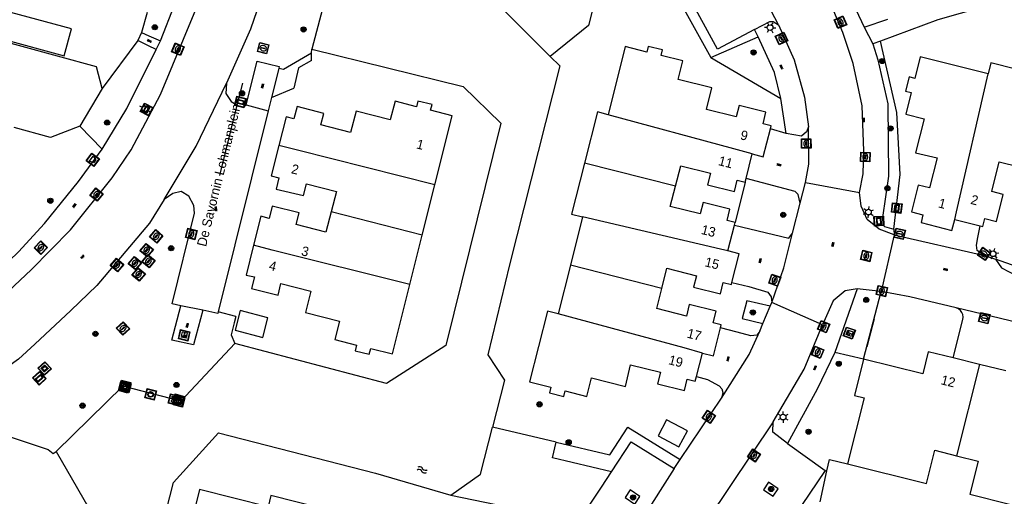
# Model space of a CAD drawing. Header units: metres. Extents: x 93870 to 95789, y 463036 to 464040.
# Tile 322 of 344: x 95500 to 95604, y 463429 to 463479. Entities that reach past the tile are written whole.
import ezdxf
from ezdxf.enums import TextEntityAlignment as Align

# ---------------------------------------------------------------- set-up
doc = ezdxf.new("R2010")
doc.units = ezdxf.units.M
doc.header["$LTSCALE"] = 25.4
for name, color, linetype in [('B_BEBOUWINGSGRENS_0', 1, 'Continuous'), ('B_LUIFEL_1', 200, 'Continuous'), ('B_TUSSENMUUR_0', 7, 'Continuous'), ('G_GRENS_ALGEMEEN_0', 7, 'Continuous'), ('Q_AFVALBAK_0', 7, 'Continuous'), ('Q_BOLDER_0', 7, 'Continuous'), ('Q_BOLDER_1', 7, 'Continuous'), ('Q_BOOM_0', 3, 'Continuous'), ('Q_BRANDKRAAN_0', 5, 'Continuous'), ('Q_DAMWAND_0', 6, 'Continuous'), ('Q_ELEKTRAKAST_0', 7, 'Continuous'), ('Q_INFORMATIEBORD_0', 7, 'Continuous'), ('Q_INSPECTIE_OF_RIOOLPUT_0', 253, 'Continuous'), ('Q_KOLK_0', 254, 'Continuous'), ('Q_KUNSTOBJECT_0', 7, 'Continuous'), ('Q_LICHTMAST_0', 2, 'Continuous'), ('Q_MEERRING_1', 7, 'Continuous'), ('Q_STRAATNAAMBORD_0', 7, 'Continuous'), ('Q_WATERLEIDINGPUT_0', 5, 'Continuous'), ('S_GBKN_SYMBOOL_GV_GROOT_0', 7, 'Continuous'), ('S_GBKN_SYMBOOL_OV_GROOT_0', 7, 'Continuous'), ('S_GBKN_SYMBOOL_WATER_0', 7, 'Continuous'), ('T_CULTUURGRENS_0', 76, 'Continuous'), ('T_HAAG_0', 87, 'Continuous'), ('T_HEK_0', 57, 'Continuous'), ('T_MUUR_30CM_LIJN_0', 10, 'Continuous'), ('T_WALBESCHERMING_0', 45, 'Continuous'), ('V_WEGGRENS_0', 7, 'Continuous'), ('Z_GBKN_HUISNUMMER_0', 252, 'Continuous'), ('Z_STRAATNAAM_0', 252, 'Continuous')]:
    doc.layers.add(name, color=color, linetype=linetype)

# ---------------------------------------------------------------- blocks, each defined once
blk = doc.blocks.new('Q_AFVALBAK')
for points in [[(-0.5, 0.5), (0.5, 0.5), (0.5, -0.5), (-0.5, -0.5)], [(-0.34, 0.2), (0.33, 0.2), (0.19, -0.25), (-0.2, -0.25)]]:
    blk.add_lwpolyline(points, close=True)
blk.add_lwpolyline([(-0.44, 0.46), (0.44, 0.46, -0.414214), (0.46, 0.44), (0.46, -0.44, -0.414214), (0.44, -0.46), (-0.44, -0.46, -0.414214), (-0.46, -0.44), (-0.46, 0.44), (-0.46, 0.44), (-0.46, 0.45), (-0.46, 0.45), (-0.46, 0.45), (-0.46, 0.45), (-0.46, 0.45), (-0.46, 0.45), (-0.46, 0.46), (-0.46, 0.46), (-0.46, 0.46), (-0.45, 0.46), (-0.45, 0.46), (-0.45, 0.46), (-0.45, 0.46), (-0.45, 0.46), (-0.45, 0.46), (-0.44, 0.46), (-0.44, 0.46)], format="xyb")
blk = doc.blocks.new('Q_INFORMATIEBORD')
for points in [[(-0.5, 0.5), (0.5, 0.5), (0.5, -0.5), (-0.5, -0.5)], [(-0.37, 0.22), (0.36, 0.22), (0.36, -0.21), (-0.37, -0.21)]]:
    blk.add_lwpolyline(points, close=True)
for points in [[(-0.44, 0.46), (0.44, 0.46, -0.414214), (0.46, 0.44), (0.46, -0.44, -0.414214), (0.44, -0.46), (-0.44, -0.46, -0.414214), (-0.46, -0.44), (-0.46, 0.44), (-0.46, 0.44), (-0.46, 0.45), (-0.46, 0.45), (-0.46, 0.45), (-0.46, 0.45), (-0.46, 0.45), (-0.46, 0.45), (-0.46, 0.46), (-0.46, 0.46), (-0.46, 0.46), (-0.45, 0.46), (-0.45, 0.46), (-0.45, 0.46), (-0.45, 0.46), (-0.45, 0.46), (-0.45, 0.46), (-0.44, 0.46), (-0.44, 0.46)], [(-0.29, 0.16), (0.28, 0.16, -0.414214), (0.3, 0.14), (0.3, -0.13, -0.414214), (0.28, -0.16), (-0.29, -0.16, -0.414214), (-0.31, -0.13), (-0.31, 0.14), (-0.31, 0.14), (-0.31, 0.14), (-0.31, 0.14), (-0.31, 0.15), (-0.31, 0.15), (-0.31, 0.15), (-0.3, 0.15), (-0.3, 0.15), (-0.3, 0.15), (-0.3, 0.16), (-0.3, 0.16), (-0.3, 0.16), (-0.3, 0.16), (-0.29, 0.16), (-0.29, 0.16), (-0.29, 0.16), (-0.29, 0.16), (-0.29, 0.16)]]:
    blk.add_lwpolyline(points, format="xyb")
blk = doc.blocks.new('Q_STRAATNAAMBORD')
for points in [[(-0.5, 0.5), (0.5, 0.5), (0.5, -0.5), (-0.5, -0.5)], [(-0.37, 0.22), (0.36, 0.22), (0.36, -0.21), (-0.37, -0.21)]]:
    blk.add_lwpolyline(points, close=True)
for points in [[(-0.44, 0.46), (0.44, 0.46, -0.414214), (0.46, 0.44), (0.46, -0.44, -0.414214), (0.44, -0.46), (-0.44, -0.46, -0.414214), (-0.46, -0.44), (-0.46, 0.44), (-0.46, 0.44), (-0.46, 0.45), (-0.46, 0.45), (-0.46, 0.45), (-0.46, 0.45), (-0.46, 0.45), (-0.46, 0.45), (-0.46, 0.46), (-0.46, 0.46), (-0.46, 0.46), (-0.45, 0.46), (-0.45, 0.46), (-0.45, 0.46), (-0.45, 0.46), (-0.45, 0.46), (-0.45, 0.46), (-0.44, 0.46), (-0.44, 0.46)], [(-0.29, 0.16), (0.28, 0.16, -0.414214), (0.3, 0.14), (0.3, -0.13, -0.414214), (0.28, -0.16), (-0.29, -0.16, -0.414214), (-0.31, -0.13), (-0.31, 0.14), (-0.31, 0.14), (-0.31, 0.14), (-0.31, 0.14), (-0.31, 0.15), (-0.31, 0.15), (-0.31, 0.15), (-0.3, 0.15), (-0.3, 0.15), (-0.3, 0.15), (-0.3, 0.16), (-0.3, 0.16), (-0.3, 0.16), (-0.3, 0.16), (-0.29, 0.16), (-0.29, 0.16), (-0.29, 0.16), (-0.29, 0.16), (-0.29, 0.16)]]:
    blk.add_lwpolyline(points, format="xyb")
blk = doc.blocks.new('Q_ELEKTRAKAST')
for points in [[(-0.5, 0.5), (0.5, 0.5), (0.5, -0.5), (-0.5, -0.5)], [(-0.26, 0.26), (0.25, 0.26), (0.25, 0.19), (-0.26, 0.19)], [(-0.26, 0.11), (0.25, 0.11), (0.25, -0.33), (-0.26, -0.33)]]:
    blk.add_lwpolyline(points, close=True)
blk.add_lwpolyline([(-0.44, 0.46), (0.44, 0.46, -0.414214), (0.46, 0.44), (0.46, -0.44, -0.414214), (0.44, -0.46), (-0.44, -0.46, -0.414214), (-0.46, -0.44), (-0.46, 0.44), (-0.46, 0.44), (-0.46, 0.45), (-0.46, 0.45), (-0.46, 0.45), (-0.46, 0.45), (-0.46, 0.45), (-0.46, 0.45), (-0.46, 0.46), (-0.46, 0.46), (-0.46, 0.46), (-0.45, 0.46), (-0.45, 0.46), (-0.45, 0.46), (-0.45, 0.46), (-0.45, 0.46), (-0.45, 0.46), (-0.44, 0.46), (-0.44, 0.46)], format="xyb")
blk.add_lwpolyline([(-0.18, 0, -1), (-0.18, -0.07, -1)], format="xyb", close=True)
blk.add_lwpolyline([(0.04, 0.09), (-0.06, -0.11), (0.04, -0.11), (-0.06, -0.31)])
blk = doc.blocks.new('Q_LICHTMAST')
for points in [[(-0.26, 0.15), (-0.52, 0.3)], [(0, 0.3), (0, 0.6)], [(0.26, 0.15), (0.52, 0.3)], [(-0.26, -0.15), (-0.52, -0.3)], [(0, -0.3), (0, -0.6)], [(0.26, -0.15), (0.52, -0.3)]]:
    blk.add_lwpolyline(points)
blk.add_circle((0, 0), 0.3)
blk = doc.blocks.new('Q_KOLK')
blk.add_lwpolyline([(-0.5, 0.5), (0.5, 0.5), (0.5, -0.5), (-0.5, -0.5)], close=True)
for points in [[(-0.44, 0.46), (0.44, 0.46, -0.414214), (0.46, 0.44), (0.46, -0.44, -0.414214), (0.44, -0.46), (-0.44, -0.46, -0.414214), (-0.46, -0.44), (-0.46, 0.44, -0.414214), (-0.44, 0.46)], [(-0.34, 0.1, 0.380426), (-0.28, -0.18)], [(-0.01, 0.27, 0.240218), (-0.34, 0.1)], [(-0.19, 0.04, 0.853344), (-0.19, -0.03)], [(0.33, 0.11, 0.240191), (-0.01, 0.27)], [(0.18, -0.03, 0.849746), (0.18, 0.04)], [(0.27, -0.18, 0.380426), (0.33, 0.11)], [(-0.28, -0.18, 0.148452), (0.01, -0.26)], [(0.01, -0.26, 0.131742), (0.27, -0.18)]]:
    blk.add_lwpolyline(points, format="xyb")
for points in [[(-0.19, 0.04), (0.18, 0.04)], [(0.18, -0.03), (-0.19, -0.03)]]:
    blk.add_lwpolyline(points)
blk = doc.blocks.new('Q_INSPECTIE_OF_RIOOLPUT')
blk.add_lwpolyline([(-0.5, 0.5), (0.5, 0.5), (0.5, -0.5), (-0.5, -0.5)], close=True)
for points in [[(-0.44, 0.46), (0.44, 0.46, -0.414214), (0.46, 0.44), (0.46, -0.44, -0.414214), (0.44, -0.46), (-0.44, -0.46, -0.414214), (-0.46, -0.44), (-0.46, 0.44), (-0.46, 0.44), (-0.46, 0.45), (-0.46, 0.45), (-0.46, 0.45), (-0.46, 0.45), (-0.46, 0.45), (-0.46, 0.45), (-0.46, 0.46), (-0.46, 0.46), (-0.46, 0.46), (-0.45, 0.46), (-0.45, 0.46), (-0.45, 0.46), (-0.45, 0.46), (-0.45, 0.46), (-0.45, 0.46), (-0.44, 0.46), (-0.44, 0.46)], [(-0.34, 0.1, 0.380426), (-0.28, -0.18)], [(-0.01, 0.27, 0.240218), (-0.34, 0.1)], [(-0.19, 0.04, 0.853344), (-0.19, -0.03)], [(0.33, 0.11, 0.240191), (-0.01, 0.27)], [(0.18, -0.03, 0.849746), (0.18, 0.04)], [(0.27, -0.18, 0.380426), (0.33, 0.11)], [(-0.28, -0.18, 0.148452), (0.01, -0.26)], [(0.01, -0.26, 0.131742), (0.27, -0.18)]]:
    blk.add_lwpolyline(points, format="xyb")
for points in [[(-0.19, 0.04), (0.18, 0.04)], [(0.18, -0.03), (-0.19, -0.03)]]:
    blk.add_lwpolyline(points)
blk = doc.blocks.new('Q_WATERLEIDINGPUT')
blk.add_lwpolyline([(-0.5, 0.5), (0.5, 0.5), (0.5, -0.5), (-0.5, -0.5)], close=True)
for points in [[(-0.44, 0.46), (0.44, 0.46, -0.414214), (0.46, 0.44), (0.46, -0.44, -0.414214), (0.44, -0.46), (-0.44, -0.46, -0.414214), (-0.46, -0.44), (-0.46, 0.44), (-0.46, 0.44), (-0.46, 0.45), (-0.46, 0.45), (-0.46, 0.45), (-0.46, 0.45), (-0.46, 0.45), (-0.46, 0.45), (-0.46, 0.46), (-0.46, 0.46), (-0.46, 0.46), (-0.45, 0.46), (-0.45, 0.46), (-0.45, 0.46), (-0.45, 0.46), (-0.45, 0.46), (-0.45, 0.46), (-0.44, 0.46), (-0.44, 0.46)], [(-0.34, 0.1, 0.380426), (-0.28, -0.18)], [(-0.01, 0.27, 0.240218), (-0.34, 0.1)], [(-0.19, 0.04, 0.853344), (-0.19, -0.03)], [(0.33, 0.11, 0.240191), (-0.01, 0.27)], [(0.18, -0.03, 0.849746), (0.18, 0.04)], [(0.27, -0.18, 0.380426), (0.33, 0.11)], [(-0.28, -0.18, 0.148452), (0.01, -0.26)], [(0.01, -0.26, 0.131742), (0.27, -0.18)]]:
    blk.add_lwpolyline(points, format="xyb")
for points in [[(-0.19, 0.04), (0.18, 0.04)], [(0.18, -0.03), (-0.19, -0.03)]]:
    blk.add_lwpolyline(points)
blk = doc.blocks.new('Q_BRANDKRAAN')
blk.add_lwpolyline([(-0.5, 0.5), (0.5, 0.5), (0.5, -0.5), (-0.5, -0.5)], close=True)
for points in [[(-0.44, 0.46), (0.44, 0.46, -0.414214), (0.46, 0.44), (0.46, -0.44, -0.414214), (0.44, -0.46), (-0.44, -0.46, -0.414214), (-0.46, -0.44), (-0.46, 0.44), (-0.46, 0.44), (-0.46, 0.45), (-0.46, 0.45), (-0.46, 0.45), (-0.46, 0.45), (-0.46, 0.45), (-0.46, 0.45), (-0.46, 0.46), (-0.46, 0.46), (-0.46, 0.46), (-0.45, 0.46), (-0.45, 0.46), (-0.45, 0.46), (-0.45, 0.46), (-0.45, 0.46), (-0.45, 0.46), (-0.44, 0.46), (-0.44, 0.46)], [(-0.34, 0.1, 0.380426), (-0.28, -0.18)], [(-0.01, 0.27, 0.240218), (-0.34, 0.1)], [(-0.19, 0.04, 0.853344), (-0.19, -0.03)], [(0.33, 0.11, 0.240191), (-0.01, 0.27)], [(0.18, -0.03, 0.849746), (0.18, 0.04)], [(0.27, -0.18, 0.380426), (0.33, 0.11)], [(-0.28, -0.18, 0.148452), (0.01, -0.26)], [(0.01, -0.26, 0.131742), (0.27, -0.18)]]:
    blk.add_lwpolyline(points, format="xyb")
for points in [[(-0.19, 0.04), (0.18, 0.04)], [(0.18, -0.03), (-0.19, -0.03)]]:
    blk.add_lwpolyline(points)
blk = doc.blocks.new('Q_MEERRING')
blk.add_lwpolyline([(-0.5, 0.5), (0.5, 0.5), (0.5, -0.5), (-0.5, -0.5)], close=True)
blk.add_lwpolyline([(-0.44, 0.46), (0.44, 0.46, -0.414214), (0.46, 0.44), (0.46, -0.44, -0.414214), (0.44, -0.46), (-0.44, -0.46, -0.414214), (-0.46, -0.44), (-0.46, 0.44), (-0.46, 0.44), (-0.46, 0.45), (-0.46, 0.45), (-0.46, 0.45), (-0.46, 0.45), (-0.46, 0.45), (-0.46, 0.45), (-0.46, 0.46), (-0.46, 0.46), (-0.46, 0.46), (-0.45, 0.46), (-0.45, 0.46), (-0.45, 0.46), (-0.45, 0.46), (-0.45, 0.46), (-0.45, 0.46), (-0.44, 0.46), (-0.44, 0.46)], format="xyb")
for radius in [0.3, 0.3, 0.25, 0.25]:
    blk.add_circle((0, 0), radius)
blk = doc.blocks.new('Q_KUNSTOBJECT')
for points in [[(-0.5, 0.5), (0.5, 0.5), (0.5, -0.5), (-0.5, -0.5)], [(-0.18, 0.18), (0.18, 0.18), (0.18, -0.18), (-0.18, -0.18)]]:
    blk.add_lwpolyline(points, close=True)
for points in [[(-0.44, 0.46), (0.44, 0.46, -0.414214), (0.46, 0.44), (0.46, -0.44, -0.414214), (0.44, -0.46), (-0.44, -0.46, -0.414214), (-0.46, -0.44), (-0.46, 0.44), (-0.46, 0.44), (-0.46, 0.45), (-0.46, 0.45), (-0.46, 0.45), (-0.46, 0.45), (-0.46, 0.45), (-0.46, 0.45), (-0.46, 0.46), (-0.46, 0.46), (-0.46, 0.46), (-0.45, 0.46), (-0.45, 0.46), (-0.45, 0.46), (-0.45, 0.46), (-0.45, 0.46), (-0.45, 0.46), (-0.44, 0.46), (-0.44, 0.46)], [(-0.24, 0.27), (0.24, 0.27, -0.414214), (0.26, 0.25), (0.26, -0.24, -0.414214), (0.24, -0.26), (-0.24, -0.26, -0.414214), (-0.27, -0.24), (-0.27, 0.25, -0.414214), (-0.24, 0.27)]]:
    blk.add_lwpolyline(points, format="xyb")
blk = doc.blocks.new('Q_BOLDER')
for points in [[(-0.5, 0.5), (0.5, 0.5), (0.5, -0.5), (-0.5, -0.5)], [(-0.27, -0.2), (0.27, -0.2), (0.27, -0.3), (-0.27, -0.3)]]:
    blk.add_lwpolyline(points, close=True)
for points in [[(-0.44, 0.46), (0.44, 0.46, -0.414214), (0.46, 0.44), (0.46, -0.44, -0.414214), (0.44, -0.46), (-0.44, -0.46, -0.414214), (-0.46, -0.44), (-0.46, 0.44), (-0.46, 0.44), (-0.46, 0.45), (-0.46, 0.45), (-0.46, 0.45), (-0.46, 0.45), (-0.46, 0.45), (-0.46, 0.45), (-0.46, 0.46), (-0.46, 0.46), (-0.46, 0.46), (-0.45, 0.46), (-0.45, 0.46), (-0.45, 0.46), (-0.45, 0.46), (-0.45, 0.46), (-0.45, 0.46), (-0.44, 0.46), (-0.44, 0.46)], [(-0.23, 0.27, 0.439965), (-0.26, 0.19)], [(-0.15, 0.29, 0.109301), (-0.23, 0.27)], [(0.22, 0.27, 0.148019), (0.13, 0.29)], [(0.25, 0.19, 0.326045), (0.22, 0.27)], [(-0.27, -0.16, 0.309814), (-0.17, -0.02)], [(0.16, -0.02, 0.22667), (0.27, -0.16)]]:
    blk.add_lwpolyline(points, format="xyb")
for points in [[(-0.17, 0.03), (-0.26, 0.19)], [(-0.17, -0.02), (-0.17, 0.03)], [(-0.15, 0.29), (0.13, 0.29)], [(0.16, 0.03), (0.25, 0.19)], [(0.16, -0.02), (0.16, 0.03)], [(-0.27, -0.16), (0.27, -0.16)]]:
    blk.add_lwpolyline(points)
blk = doc.blocks.new('Q_BOOM')
for radius in [0.27, 0.18, 0.09]:
    blk.add_circle((0, 0), radius)
blk = doc.blocks.new('S_GBKN_SYMBOOL_WATER')
for points in [[(-0.5, 0.15), (-0.44, 0.21), (-0.31, 0.27), (-0.19, 0.27), (-0.06, 0.21), (0, 0.15), (0.06, 0.09), (0.19, 0.02), (0.31, 0.02), (0.44, 0.09), (0.5, 0.15)], [(-0.5, -0.15), (-0.44, -0.09), (-0.31, -0.02), (-0.19, -0.02), (-0.06, -0.09), (0, -0.15), (0.06, -0.21), (0.19, -0.27), (0.31, -0.27), (0.44, -0.21), (0.5, -0.15)]]:
    blk.add_lwpolyline(points)
blk = doc.blocks.new('S_GBKN_SYMBOOL_OV_GROOT')
for points in [[(-0.21875, 0.0625), (0.21875, 0.0625)], [(-0.21875, 0), (0.21875, 0)], [(-0.1875, 0.0625), (-0.1875, 0)], [(-0.125, 0.09375), (-0.125, 0.0625)], [(-0.125, 0), (-0.125, -0.0625)], [(-0.0625, 0.0625), (-0.0625, 0)], [(0, 0.09375), (0, 0.0625)], [(0, 0), (0, -0.0625)], [(0.0625, 0.0625), (0.0625, 0)], [(0.125, 0.09375), (0.125, 0.0625)], [(0.125, 0), (0.125, -0.0625)], [(0.1875, 0.0625), (0.1875, 0)], [(-0.21875, -0.0625), (0.21875, -0.0625)], [(-0.1875, -0.0625), (-0.1875, -0.09375)], [(-0.0625, -0.0625), (-0.0625, -0.09375)], [(0.0625, -0.0625), (0.0625, -0.09375)], [(0.1875, -0.0625), (0.1875, -0.09375)]]:
    blk.add_lwpolyline(points)
blk = doc.blocks.new('S_GBKN_SYMBOOL_GV_GROOT')
for points in [[(-0.1875, 0.03125), (-0.09375, 0.09375)], [(-0.1875, -0.0625), (0.0625, 0.09375)], [(-0.1875, 0.09375), (0.125, -0.09375)], [(-0.1875, 0), (-0.03125, -0.09375)], [(-0.125, -0.09375), (0.1875, 0.09375)], [(-0.0625, 0.09375), (0.1875, -0.0625)], [(0.03125, -0.09375), (0.1875, 0)], [(0.09375, 0.09375), (0.1875, 0.03125)]]:
    blk.add_lwpolyline(points)

msp = doc.modelspace()

# ---------------------------------------------------------------- linework, layer by layer
at = {"layer": 'B_BEBOUWINGSGRENS_0'}
for p, q in [((95543.82, 463461.95), (95545.64, 463469.23)), ((95576.6, 463462.64), (95577.24, 463465.21)), ((95542.5, 463456.67), (95543.82, 463461.95)), ((95568.61, 463459.69), (95569.18, 463461.82)), ((95576.5, 463462.25), (95576.6, 463462.64)), ((95559.38, 463458.58), (95558.1, 463453.49)), ((95574.69, 463455.02), (95575.38, 463457.73)), ((95575.38, 463457.73), (95575.44, 463457.98)), ((95598.56, 463458.32), (95601.23, 463457.64)), ((95541.2, 463451.48), (95542.5, 463456.67)), ((95575.85, 463454.71), (95574.69, 463455.02)), ((95575.1, 463451.68), (95575.85, 463454.71)), ((95558.1, 463453.49), (95556.82, 463448.4)), ((95571.38, 463441.8), (95572, 463444.26)), ((95601.18, 463443.06), (95598.41, 463443.75)), ((95603.95, 463442.37), (95601.18, 463443.06))]:
    msp.add_line(p, q, dxfattribs=at)
for points in [[(95573, 463472.15), (95569.43, 463473.03), (95569.92, 463474.99), (95567.64, 463475.56), (95567.8, 463476.16), (95566.29, 463476.53), (95566.14, 463475.93), (95563.87, 463476.5), (95562.08, 463469.34)], [(95602.08, 463473.63), (95594.93, 463475.42), (95594.36, 463473.16), (95593.76, 463473.31), (95593.39, 463471.82), (95593.99, 463471.67), (95593.41, 463469.4), (95595.36, 463468.92)], [(95607.76, 463473.44), (95602.37, 463474.8), (95602.08, 463473.63)], [(95579.15, 463467.86), (95579.23, 463468.18), (95578.38, 463468.39), (95578.68, 463469.59), (95575.85, 463470.31), (95575.55, 463469.1), (95572.42, 463469.89), (95573, 463472.15)], [(95545.64, 463469.23), (95543.38, 463469.8), (95543.53, 463470.4), (95542.05, 463470.78), (95541.89, 463470.18), (95539.64, 463470.75), (95539.14, 463468.8), (95535.55, 463469.71), (95534.96, 463467.46), (95531.84, 463468.27), (95532.15, 463469.48), (95529.34, 463470.21), (95529, 463468.89), (95528.16, 463469.11), (95527.4, 463466.11)], [(95562.08, 463469.34), (95560.94, 463469.63), (95559.58, 463464.24)], [(95595.36, 463468.92), (95594.42, 463465.34), (95596.7, 463464.79), (95595.92, 463461.63), (95594.7, 463461.93), (95594.01, 463459.11), (95595.22, 463458.81), (95595.02, 463457.98), (95598.26, 463457.16), (95598.56, 463458.32)], [(95577.24, 463465.21), (95578.41, 463464.92), (95579.15, 463467.86)], [(95527.4, 463466.11), (95526.6, 463462.91), (95527.4, 463462.7), (95527.13, 463461.49), (95530, 463460.84), (95530.3, 463462.06), (95533.46, 463461.26), (95532.91, 463459.12)], [(95559.58, 463464.24), (95558.23, 463458.86), (95559.38, 463458.58)], [(95569.18, 463461.82), (95569.71, 463463.95), (95572.84, 463463.17), (95572.53, 463461.96), (95575.36, 463461.25), (95575.66, 463462.46), (95576.5, 463462.25)], [(95601.23, 463457.64), (95601.52, 463457.57), (95601.74, 463458.41), (95602.95, 463458.11), (95603.66, 463460.94), (95602.45, 463461.25), (95603.25, 463464.39), (95605.37, 463463.85)], [(95532.91, 463459.12), (95532.37, 463456.98), (95529.22, 463457.78), (95529.53, 463459), (95526.72, 463459.71), (95526.39, 463458.42), (95525.51, 463458.65), (95524.74, 463455.6)], [(95575.44, 463457.98), (95574.59, 463458.19), (95574.89, 463459.41), (95572.07, 463460.11), (95571.77, 463458.9), (95568.61, 463459.69)], [(95524.74, 463455.6), (95523.95, 463452.47), (95524.83, 463452.27), (95524.53, 463451.06), (95527.33, 463450.35), (95527.63, 463451.57), (95530.77, 463450.78), (95530.2, 463448.51), (95533.78, 463447.62), (95533.3, 463445.67), (95535.58, 463445.1), (95535.43, 463444.5), (95536.93, 463444.13), (95537.08, 463444.73), (95539.37, 463444.17), (95541.2, 463451.48)], [(95567.72, 463451.05), (95568.25, 463453.18), (95571.38, 463452.4), (95571.07, 463451.18), (95573.9, 463450.48), (95574.2, 463451.69), (95575.05, 463451.48), (95575.1, 463451.68)], [(95573.9, 463446.9), (95573.98, 463447.23), (95573.14, 463447.44), (95573.44, 463448.65), (95570.62, 463449.36), (95570.31, 463448.15), (95567.19, 463448.93), (95567.72, 463451.05)], [(95526.25, 463447.97), (95523.33, 463448.73), (95522.8, 463446.66), (95525.72, 463445.91), (95526.25, 463447.97)], [(95556.82, 463448.4), (95555.68, 463448.68), (95553.81, 463441.22), (95556.04, 463440.66), (95555.89, 463440.06), (95557.4, 463439.67), (95557.55, 463440.27), (95559.82, 463439.7), (95560.32, 463441.66), (95563.9, 463440.75), (95564.43, 463443.02)], [(95572, 463444.26), (95573.16, 463443.95), (95573.9, 463446.9)], [(95598.41, 463443.75), (95595.78, 463444.4), (95595.2, 463442.06), (95588.97, 463443.6)], [(95588.97, 463443.6), (95588.01, 463439.79), (95589.02, 463439.55), (95587.27, 463432.6)], [(95564.43, 463443.02), (95567.58, 463442.23), (95567.28, 463441.02), (95570.1, 463440.31), (95570.4, 463441.52), (95571.25, 463441.31), (95571.38, 463441.8)], [(95567.33, 463435.56), (95569.53, 463434.39), (95570.43, 463436.07), (95568.22, 463437.24), (95567.33, 463435.56)], [(95598.75, 463433.45), (95601.03, 463432.88), (95600.16, 463429.39), (95608.5, 463427.31), (95610.07, 463433.7), (95610.21, 463434.25), (95611.22, 463433.99), (95612.18, 463437.84)], [(95587.27, 463432.6), (95595.59, 463430.53), (95596.46, 463434.02), (95598.75, 463433.45)], [(95526.29, 463428.09), (95519.06, 463429.9), (95518.5, 463427.63), (95517.89, 463427.79), (95517.52, 463426.29), (95518.13, 463426.14), (95517.56, 463423.88), (95516.07, 463424.25), (95514.88, 463419.47), (95518.38, 463418.6), (95518.68, 463419.79), (95520.87, 463419.24), (95520.09, 463416.11), (95518.82, 463416.43), (95518.11, 463413.6), (95519.38, 463413.28), (95519.18, 463412.46), (95519.49, 463412.38), (95522.43, 463411.65), (95522.73, 463412.81)], [(95531.96, 463427.91), (95526.58, 463429.25), (95526.29, 463428.09)]]:
    msp.add_lwpolyline(points, dxfattribs=at)
at = {"layer": 'B_LUIFEL_1'}
msp.add_lwpolyline([(95499.18, 463480.11), (95498.4, 463477.27), (95504.82, 463475.52), (95505.59, 463478.36), (95499.18, 463480.11)], dxfattribs=at)
at = {"layer": 'B_TUSSENMUUR_0'}
for p, q in [((95569.18, 463461.82), (95559.58, 463464.24)), ((95542.5, 463456.67), (95532.91, 463459.12)), ((95567.72, 463451.05), (95558.1, 463453.49)), ((95601.18, 463443.06), (95598.75, 463433.45))]:
    msp.add_line(p, q, dxfattribs=at)
for points in [[(95598.56, 463458.32), (95598.74, 463459.1), (95602.08, 463473.63)], [(95577.24, 463465.21), (95575.31, 463465.74), (95562.08, 463469.34)], [(95543.82, 463461.95), (95529.37, 463465.61), (95527.4, 463466.11)], [(95574.69, 463455.02), (95573.91, 463455.2), (95559.38, 463458.58)], [(95541.2, 463451.48), (95526.72, 463455.1), (95524.74, 463455.6)], [(95572, 463444.26), (95570.07, 463444.79), (95556.82, 463448.4)]]:
    msp.add_lwpolyline(points, dxfattribs=at)
at = {"layer": 'G_GRENS_ALGEMEEN_0'}
for p, q in [((95513.56, 463480.11), (95512.93, 463477.99)), ((95512.93, 463477.99), (95512.56, 463477.13)), ((95512.56, 463477.13), (95508.81, 463472.09)), ((95530.86, 463475.82), (95530.87, 463476.22)), ((95530.84, 463475.06), (95530.86, 463475.82)), ((95572.89, 463475.36), (95580.26, 463471.03)), ((95526.63, 463471.14), (95528.97, 463472.14)), ((95580.82, 463467.36), (95579.15, 463467.86)), ((95576.5, 463462.25), (95575.44, 463457.98)), ((95588.97, 463443.6), (95590.83, 463450.72)), ((95522.89, 463448.12), (95521.03, 463448.6)), ((95556.61, 463434.88), (95549.91, 463436.46)), ((95503.63, 463433.67), (95503.96, 463433.89))]:
    msp.add_line(p, q, dxfattribs=at)
for points in [[(95512.93, 463477.99), (95513.73, 463477.64), (95514.95, 463477.1)], [(95514.5, 463476.19), (95513.69, 463476.58), (95512.56, 463477.13)], [(95592.16, 463457.29), (95592.8, 463463.05), (95592.47, 463469.56), (95590.75, 463477.09)], [(95582.3, 463460.04), (95582.08, 463460.95), (95581.77, 463461.27), (95576.6, 463462.64)], [(95575.38, 463457.73), (95581.08, 463456.36), (95581.49, 463456.87)], [(95601.68, 463454.52), (95600.93, 463455.05), (95600.85, 463455.6), (95601.01, 463456.4), (95601.23, 463457.64)], [(95575.1, 463451.68), (95576.87, 463451.26), (95578.9, 463450.66), (95579.25, 463450.17), (95579.3, 463449.59)], [(95579.13, 463449.18), (95576.66, 463449.74), (95576.19, 463447.9), (95578.37, 463447.36)], [(95598.41, 463443.75), (95599.43, 463447.78), (95599.46, 463448.04), (95599.43, 463448.3), (95599.32, 463448.54), (95599.16, 463448.75), (95598.95, 463448.9), (95598.7, 463449)], [(95578.03, 463446.56), (95577.74, 463446.15), (95577.11, 463446.08), (95575.67, 463446.45), (95573.9, 463446.9)], [(95571.38, 463441.8), (95572.52, 463441.48), (95573.76, 463440.79), (95574.05, 463440.48), (95574.16, 463440.09), (95574.01, 463439.51)]]:
    msp.add_lwpolyline(points, dxfattribs=at)
at = {"layer": 'Q_DAMWAND_0'}
for p, q in [((95533.15, 463484.79), (95530.87, 463476.22)), ((95508.81, 463472.09), (95506.47, 463468.13))]:
    msp.add_line(p, q, dxfattribs=at)
for points in [[(95506.47, 463468.13), (95503.38, 463466.94), (95499.55, 463467.99)], [(95522.77, 463445.26), (95517.08, 463439.19), (95510.98, 463440.76), (95503.96, 463433.89)], [(95545.5, 463429.3), (95548.65, 463431.52), (95549.91, 463436.46)]]:
    msp.add_lwpolyline(points, dxfattribs=at)
at = {"layer": 'T_CULTUURGRENS_0'}
for p, q in [((95587.33, 463482.13), (95589.01, 463478.54)), ((95508.8, 463465.7), (95506.47, 463468.13)), ((95588.97, 463443.6), (95585.94, 463444.31)), ((95584.91, 463431.89), (95585.11, 463431.87))]:
    msp.add_line(p, q, dxfattribs=at)
for points in [[(95530.86, 463475.82), (95527.91, 463474.09), (95527.39, 463474.21)], [(95602.85, 463454.12), (95603.49, 463453.24), (95605.1, 463452.39), (95606.66, 463452.23), (95607.79, 463452.75)], [(95605.6, 463453.23), (95605.14, 463453.34), (95602.85, 463454.12)]]:
    msp.add_lwpolyline(points, dxfattribs=at)
at = {"layer": 'T_HAAG_0'}
for p, q in [((95589.01, 463478.54), (95591.53, 463479.4)), ((95590.75, 463477.09), (95589.93, 463476.79))]:
    msp.add_line(p, q, dxfattribs=at)
for points in [[(95606.19, 463482.44), (95601.49, 463480.66), (95596.79, 463479.33), (95590.75, 463477.09)], [(95589.93, 463476.79), (95590.47, 463475.12), (95591.52, 463470.47), (95591.6, 463462.87), (95590.95, 463458.53), (95590.99, 463457.76), (95591.18, 463457.56), (95592.16, 463457.29)], [(95486.84, 463430.68), (95487.58, 463432.65), (95494.02, 463436.22), (95495.09, 463436.51), (95497.5, 463435.97), (95503.11, 463434.11), (95503.63, 463433.67)], [(95556.61, 463434.88), (95562.24, 463433.56), (95564.16, 463436.46), (95569.66, 463433.07)], [(95562.43, 463431.77), (95556.22, 463433.23), (95556.61, 463434.88)]]:
    msp.add_lwpolyline(points, dxfattribs=at)
at = {"layer": 'T_HEK_0'}
for p, q in [((95563.49, 463492.29), (95572.89, 463475.36)), ((95572.89, 463475.36), (95577.86, 463477.52)), ((95584.4, 463428.6), (95585.11, 463431.87)), ((95545.5, 463429.3), (95558.98, 463426.55))]:
    msp.add_line(p, q, dxfattribs=at)
for points in [[(95563.49, 463492.29), (95560.01, 463478.72), (95555.98, 463475.48)], [(95530.84, 463475.06), (95529.46, 463474.26), (95528.97, 463472.14)], [(95519.42, 463448.76), (95518.41, 463445.11), (95516.15, 463445.63), (95517.1, 463449.24)], [(95522.89, 463448.12), (95522.7, 463447.42), (95522.39, 463446.18), (95522.77, 463445.26)], [(95585.11, 463431.87), (95585.36, 463433.04), (95587.27, 463432.6)]]:
    msp.add_lwpolyline(points, dxfattribs=at)
at = {"layer": 'T_MUUR_30CM_LIJN_0'}
msp.add_line((95589.33, 463444.96), (95590.1, 463447.89), dxfattribs=at)
at = {"layer": 'T_WALBESCHERMING_0'}
for points in [[(95508.81, 463472.09), (95508.22, 463474.38), (95500, 463476.62), (95450.65, 463490.07)], [(95533.15, 463484.79), (95550.83, 463480.59), (95555.98, 463475.48)], [(95530.87, 463476.22), (95546.8, 463472.31), (95550.76, 463468.45)], [(95555.98, 463475.48), (95556.97, 463474.49), (95551.7, 463453.54), (95549.41, 463444.07), (95551.15, 463441.41), (95549.91, 463436.46)], [(95550.76, 463468.45), (95544.97, 463445.06), (95538.73, 463441.06), (95522.77, 463445.26)], [(95511.08, 463410.2), (95511.57, 463412.1), (95516.31, 463430.64), (95521.05, 463435.86), (95537.57, 463431.6), (95545.5, 463429.3)], [(95503.96, 463433.89), (95508.46, 463426.11), (95504.79, 463411.67), (95503.35, 463409.9)]]:
    msp.add_lwpolyline(points, dxfattribs=at)
at = {"layer": 'V_WEGGRENS_0'}
for p, q in [((95580.01, 463478.81), (95572.52, 463492.92)), ((95577.86, 463477.52), (95577.47, 463478.29)), ((95589.01, 463478.54), (95589.93, 463476.79)), ((95514.5, 463476.19), (95514.95, 463477.1)), ((95527.39, 463474.21), (95526.63, 463471.14)), ((95526.63, 463471.14), (95526.28, 463469.75)), ((95580.82, 463467.36), (95580.26, 463471.03)), ((95523.98, 463470.39), (95526.28, 463469.75)), ((95526.28, 463469.75), (95521.03, 463448.6)), ((95582.3, 463460.04), (95582.84, 463462.19)), ((95582.84, 463462.19), (95588.55, 463461.14)), ((95581.49, 463456.87), (95582.3, 463460.04)), ((95592.19, 463456.71), (95590.83, 463450.72)), ((95592.16, 463457.29), (95592.19, 463456.71)), ((95592.19, 463456.71), (95601.68, 463454.52)), ((95601.68, 463454.52), (95602.85, 463454.12)), ((95588.3, 463451), (95585.94, 463444.31)), ((95590.83, 463450.72), (95588.3, 463451)), ((95579.13, 463449.18), (95579.3, 463449.59)), ((95584.64, 463447.24), (95579.3, 463449.59)), ((95519.42, 463448.76), (95517.1, 463449.24)), ((95578.37, 463447.36), (95579.13, 463449.18)), ((95606.19, 463447.2), (95598.7, 463449)), ((95578.03, 463446.56), (95578.37, 463447.36)), ((95569.66, 463433.07), (95574.01, 463439.51)), ((95579.44, 463437.01), (95571.57, 463425.31)), ((95580.94, 463434.74), (95584.91, 463431.89)), ((95569.04, 463432.1), (95569.66, 463433.07)), ((95569.04, 463432.1), (95561.87, 463420.99))]:
    msp.add_line(p, q, dxfattribs=at)
for points in [[(95534.98, 463510.03), (95534.76, 463509.73), (95534.57, 463509.42), (95534.39, 463509.09), (95534.25, 463508.75), (95534.13, 463508.4), (95532.23, 463502.09), (95529.94, 463494.3), (95524.42, 463478.35), (95521.88, 463472.65)], [(95514.95, 463477.1), (95516.47, 463480.96), (95518.17, 463485.66), (95520.29, 463491.59), (95522.17, 463497.52)], [(95577.47, 463478.29), (95573.59, 463476.24), (95564.23, 463493.41), (95568.14, 463495.19)], [(95492.9, 463445.9), (95493.88, 463446.58), (95497.75, 463449.67), (95501.34, 463453), (95505.46, 463457.22), (95509.86, 463462.71), (95511.87, 463465.65), (95514.93, 463471.45), (95518.68, 463480.4), (95523.42, 463493.89)], [(95588.55, 463461.14), (95588.92, 463463.12), (95588.99, 463465.52), (95588.83, 463470.27), (95587.88, 463474.73), (95586.78, 463477.99), (95585.82, 463480.25)], [(95577.47, 463478.29), (95579.09, 463479.14), (95579.44, 463479.14), (95580.01, 463478.81)], [(95580.01, 463478.81), (95581.65, 463475.12), (95582.75, 463471.2), (95583.18, 463468.06)], [(95580.26, 463471.03), (95579.57, 463473.79), (95577.86, 463477.52)], [(95508.8, 463465.7), (95511.39, 463470), (95514.5, 463476.19)], [(95523.98, 463470.39), (95525.12, 463474.98), (95527.44, 463474.4), (95527.39, 463474.21)], [(95515.32, 463460.4), (95518.69, 463466.02), (95521.88, 463472.65)], [(95521.88, 463472.65), (95521.84, 463471.58), (95522.37, 463470.74), (95523.03, 463470.35)], [(95523.03, 463470.35), (95523.1, 463470.31), (95523.69, 463470.17), (95523.98, 463470.39)], [(95583.18, 463468.06), (95582.97, 463467.55), (95582.42, 463467.07), (95580.82, 463467.36)], [(95582.84, 463462.19), (95583.2, 463464.13), (95583.18, 463468.06)], [(95493.95, 463449.27), (95499.79, 463454.69), (95500, 463454.92), (95502.74, 463457.9), (95506.33, 463462.32), (95508.8, 463465.7)], [(95517.1, 463449.24), (95516.16, 463449.44), (95518.51, 463458.96), (95518.44, 463459.78), (95517.94, 463460.77), (95517.12, 463461.24), (95516.23, 463461.05), (95515.32, 463460.4)], [(95592.19, 463456.71), (95590.62, 463457.31), (95589.34, 463458.32), (95588.7, 463459.72), (95588.55, 463461.14)], [(95515.32, 463460.4), (95513.78, 463457.93), (95508.24, 463451.35), (95505.5, 463448.75), (95501.73, 463445.2), (95500, 463443.62), (95492.6, 463438.32), (95483.98, 463433.42)], [(95579.3, 463449.59), (95580.57, 463453.24), (95581.49, 463456.87)], [(95588.3, 463451), (95587.03, 463450.79), (95585.76, 463449.75), (95584.64, 463447.24)], [(95598.7, 463449), (95593.84, 463450.19), (95590.83, 463450.72)], [(95521.03, 463448.6), (95520.99, 463448.43), (95519.42, 463448.76)], [(95579.44, 463437.01), (95582.7, 463442.57), (95584.64, 463447.24)], [(95574.01, 463439.51), (95576.93, 463444.11), (95578.03, 463446.56)], [(95585.94, 463444.31), (95584.08, 463440.46), (95580.94, 463434.74)], [(95580.94, 463434.74), (95579.41, 463435.93), (95579.44, 463437.01)], [(95562.43, 463431.77), (95564.51, 463434.9), (95569.04, 463432.1)], [(95558.98, 463426.55), (95561.36, 463430.14), (95562.43, 463431.77)], [(95584.91, 463431.89), (95578.31, 463422.13), (95578.19, 463421.95)], [(95578.94, 463430.66), (95578.42, 463429.87), (95579.45, 463429.19), (95579.97, 463429.97), (95578.94, 463430.66)], [(95564.4, 463429.85), (95563.88, 463429.06), (95564.9, 463428.37), (95565.42, 463429.16), (95564.4, 463429.85)]]:
    msp.add_lwpolyline(points, dxfattribs=at)
at = {"layer": 'Z_STRAATNAAM_0'}
for p, q in [((95523.03, 463470.35), (95523.6, 463472.67)), ((95521.21, 463462.95), (95523.03, 463470.35))]:
    msp.add_line(p, q, dxfattribs=at)

# ---------------------------------------------------------------- block references
at = {"layer": 'Q_AFVALBAK_0', "rotation": 53.70271230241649}
msp.add_blockref('Q_AFVALBAK', (95507.82, 463464.6), dxfattribs=at)
at = {"layer": 'Q_BOLDER_0', "rotation": 165.5069711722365}
for p in [(95511.21, 463440.8), (95516.86, 463439.34)]:
    msp.add_blockref('Q_BOLDER', p, dxfattribs=at)
at = {"layer": 'Q_BOLDER_1', "rotation": 165.5069711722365}
for p in [(95511.26, 463440.67), (95516.37, 463439.35)]:
    msp.add_blockref('Q_BOLDER', p, dxfattribs=at)
at = {"layer": 'Q_BOOM_0'}
for p, rotation in [((95514.35, 463478.54), 156.1777911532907), ((95530.01, 463478.31), 75.10187738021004), ((95577.39, 463475.89), 114.649455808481), ((95590.92, 463474.98), 102.8696346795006), ((95523.53, 463471.59), 76.05190381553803), ((95509.33, 463468.51), 58.9815234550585), ((95591.81, 463467.9), 90.60309119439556), ((95591.47, 463461.6), 81.48214611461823), ((95503.35, 463460.28), 50.98369764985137), ((95580.51, 463458.8), 75.64948441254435), ((95516.07, 463455.29), 76.1338152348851), ((95589.25, 463449.85), 173.4680343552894), ((95577.31, 463448.53), 165.8334262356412), ((95508.1, 463446.28), 43.46747568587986), ((95586.35, 463443.13), 64.17239040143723), ((95516.63, 463440.9), 46.83412300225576), ((95506.74, 463438.72), 44.38527085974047), ((95554.85, 463438.86), 75.96375653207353), ((95583.18, 463435.98), 61.21921794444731), ((95557.92, 463434.86), 166.7617498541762), ((95579.23, 463429.95), 146.0911982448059), ((95564.7, 463429.06), 146.1038334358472)]:
    msp.add_blockref('Q_BOOM', p, dxfattribs=dict(at, rotation=rotation))
at = {"layer": 'Q_BRANDKRAAN_0', "rotation": 67.48989527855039}
msp.add_blockref('Q_BRANDKRAAN', (95584.14, 463444.34), dxfattribs=at)
at = {"layer": 'Q_ELEKTRAKAST_0'}
for p, rotation in [((95517.44, 463446.12), 167.04241990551), ((95587.47, 463446.36), 70.5877158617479)]:
    msp.add_blockref('Q_ELEKTRAKAST', p, dxfattribs=dict(at, rotation=rotation))
at = {"layer": 'Q_INFORMATIEBORD_0', "rotation": 42.43829375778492}
msp.add_blockref('Q_INFORMATIEBORD', (95502.19, 463441.6), dxfattribs=at)
at = {"layer": 'Q_INSPECTIE_OF_RIOOLPUT_0'}
for p, rotation in [((95525.76, 463476.34), 165.9637565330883), ((95589.25, 463454.47), 77.18210290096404), ((95511, 463446.84), 43.46747568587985)]:
    msp.add_blockref('Q_INSPECTIE_OF_RIOOLPUT', p, dxfattribs=dict(at, rotation=rotation))
at = {"layer": 'Q_KOLK_0'}
for p, rotation in [((95586.53, 463479.07), 113.0179825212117), ((95580.32, 463477.36), 114.0143325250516), ((95516.77, 463476.23), 67.24849702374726), ((95582.93, 463466.31), 90.29157905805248), ((95589.15, 463464.89), 88.3293467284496), ((95508.21, 463460.93), 51.28931870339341), ((95518.2, 463456.79), 76.1338152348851), ((95592.77, 463456.8), 167.0067058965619), ((95601.64, 463454.69), 144.7883981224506), ((95510.37, 463453.52), 49.90445572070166), ((95579.61, 463451.92), 70.81490380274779), ((95590.89, 463450.78), 77.18210290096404), ((95601.68, 463447.93), 166.5164317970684), ((95584.76, 463447.03), 67.4898952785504), ((95572.68, 463437.54), 56.00126719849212), ((95577.43, 463433.48), 56.06879289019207)]:
    msp.add_blockref('Q_KOLK', p, dxfattribs=dict(at, rotation=rotation))
at = {"layer": 'Q_KUNSTOBJECT_0', "rotation": 42.43829375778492}
msp.add_blockref('Q_KUNSTOBJECT', (95502.75, 463442.63), dxfattribs=at)
at = {"layer": 'Q_LICHTMAST_0'}
for p, rotation in [((95579.12, 463478.5), 27.75417010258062), ((95513.3, 463469.96), 62.18448918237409), ((95589.48, 463459.09), 114.5671713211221), ((95602.6, 463454.7), 161.0978176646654), ((95580.49, 463437.52), 59.60474721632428)]:
    msp.add_blockref('Q_LICHTMAST', p, dxfattribs=dict(at, rotation=rotation))
at = {"layer": 'Q_MEERRING_1', "rotation": 165.5069711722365}
for p in [(95511.13, 463440.66), (95513.91, 463439.91), (95516.91, 463439.17)]:
    msp.add_blockref('Q_MEERRING', p, dxfattribs=at)
at = {"layer": 'Q_STRAATNAAMBORD_0'}
for p, rotation in [((95523.35, 463470.68), 166.6512728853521), ((95513.48, 463469.89), 62.18448918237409), ((95592.46, 463459.51), 83.64453461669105), ((95590.58, 463458.15), 92.97373108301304)]:
    msp.add_blockref('Q_STRAATNAAMBORD', p, dxfattribs=dict(at, rotation=rotation))
at = {"layer": 'Q_WATERLEIDINGPUT_0'}
for p, rotation in [((95514.5, 463456.54), 49.90445572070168), ((95502.35, 463455.35), 45.6659604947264), ((95513.49, 463455.08), 49.90445572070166), ((95513.68, 463453.92), 49.90445572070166), ((95512.26, 463453.71), 49.90445572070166), ((95512.65, 463452.53), 49.90445572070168)]:
    msp.add_blockref('Q_WATERLEIDINGPUT', p, dxfattribs=dict(at, rotation=rotation))
at = {"layer": 'S_GBKN_SYMBOOL_GV_GROOT_0', "rotation": 45.6659604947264}
msp.add_blockref('S_GBKN_SYMBOOL_GV_GROOT', (95506.75, 463454.39), dxfattribs=at)
at = {"layer": 'S_GBKN_SYMBOOL_OV_GROOT_0'}
for p, rotation in [((95513.79, 463477.09), 156.1777911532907), ((95580.32, 463474.35), 114.649455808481), ((95525.71, 463472.37), 76.06040627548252), ((95589, 463468.8), 91.92923366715), ((95580.07, 463464.05), 166.0790396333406), ((95505.89, 463459.77), 51.28931870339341), ((95520.8, 463459.44), 94.87927378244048), ((95585.74, 463455.69), 75.78928984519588), ((95578.09, 463453.99), 76.09290116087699), ((95597.61, 463453.04), 167.0067058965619), ((95517.78, 463447.18), 74.52450378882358), ((95574.7, 463443.65), 75.96375653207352), ((95583.86, 463442.71), 67.4898952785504)]:
    msp.add_blockref('S_GBKN_SYMBOOL_OV_GROOT', p, dxfattribs=dict(at, rotation=rotation))
at = {"layer": 'S_GBKN_SYMBOOL_WATER_0', "rotation": 163.8011225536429}
msp.add_blockref('S_GBKN_SYMBOOL_WATER', (95542.49, 463431.95), dxfattribs=at)

# ---------------------------------------------------------------- texts
at = {"layer": 'Z_GBKN_HUISNUMMER_0', "linetype": 'Continuous'}
for s, rotation, p in [('9', 345.9, (95576.4, 463467.16)), ('1', 346, (95542.3, 463466.2)), ('11', 346, (95574.45, 463464.35)), ('2', 347.2, (95529.12, 463463.6)), ('2', 345.8, (95600.65, 463460.37)), ('1', 345.8, (95597.25, 463459.99)), ('13', 345.8, (95572.64, 463457.11)), ('3', 345.7, (95530.18, 463454.96)), ('4', 345.8, (95526.77, 463453.42)), ('15', 346.1, (95573.02, 463453.7)), ('17', 346, (95571.15, 463446.2)), ('19', 345.7, (95569.2, 463443.4)), ('12', 346.1, (95597.88, 463441.3))]:
    msp.add_text(s, height=1, rotation=rotation, dxfattribs=at).set_placement(p, align=Align.MIDDLE)
at = {"layer": 'Z_STRAATNAAM_0', "linetype": 'Continuous'}
msp.add_text('De Savornin Lohmanplein', height=1, rotation=76.1722, dxfattribs=at).set_placement((95521.21, 463462.95), align=Align.MIDDLE)

doc.saveas('drawing.dxf')
